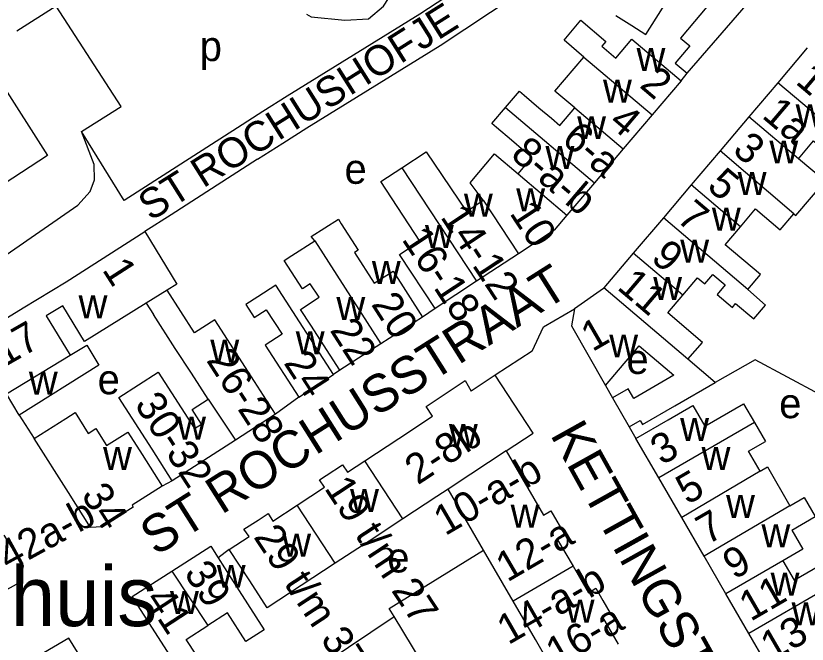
# Model space of a CAD drawing. Extents: x 161141 to 163125, y 381621 to 383200.
# Drawn here: x 162044.8 to 162150.7, y 382558.7 to 382642.8 of the extents above; entities that cross this region are included whole.
import ezdxf

# ---------------------------------------------------------------- set-up
doc = ezdxf.new("R2010")
doc.units = 0
for name, color, linetype in [('BLT_Basislijn', 7, 'Continuous'), ('BLT_Bebouwing', 7, 'Continuous'), ('BLT_Bebouwing_beschrifting', 7, 'Continuous'), ('BLT_Centroide', 7, 'Continuous'), ('BLT_Huisnummer', 7, 'Continuous'), ('BLT_Huisnummer_ tussenligend', 7, 'Continuous'), ('BLT_Huisnummer_reeks', 7, 'Continuous'), ('BLT_Onderverdeling_panden', 7, 'Continuous'), ('BLT_Straatnaam', 7, 'Continuous'), ('BLT_Straatnaam_verkleind', 7, 'Continuous'), ('BLT_Vlakafsluiter', 7, 'Continuous')]:
    doc.layers.add(name, color=color, linetype=linetype)

msp = doc.modelspace()

# ---------------------------------------------------------------- linework, layer by layer
at = {"layer": 'BLT_Basislijn'}
for p, q in [((162050.15, 382644.06), (162044.91, 382640.75)), ((162133.86, 382634.08), (162134.66, 382635.1)), ((162100.9, 382603.59), (162099.23, 382602.46)), ((162115.43, 382601.18), (162119.59, 382603.58)), ((162113.89, 382597.88), (162108.96, 382594.69)), ((162088.14, 382595.34), (162087.31, 382594.77)), ((162123.71, 382593.31), (162124.65, 382591.66)), ((162082.65, 382591.76), (162079.54, 382589.45)), ((162045.21, 382589.35), (162047.23, 382586.21)), ((162126.91, 382587.77), (162127.8, 382586.23)), ((162065.72, 382580.55), (162064.36, 382579.85)), ((162073.34, 382571.36), (162071.84, 382570.26)), ((162083.15, 382554.17), (162095.42, 382562.41)), ((162118.92, 382523.83), (162095.42, 382562.41))]:
    msp.add_line(p, q, dxfattribs=at)
for points in [[(162055.13, 382677.47), (162036.62, 382643.49), (162049.02, 382624.08), (162038.63, 382617.36)], [(162077.14, 382623.58), (162080.5, 382625.73), (162083.75, 382627.77), (162101.57, 382638.79), (162111.63, 382645.49), (162123.49, 382658.34)], [(162083.69, 382643.01), (162084.3, 382642.64), (162088.8, 382642.18), (162092, 382642.38), (162094.02, 382644.07), (162097.73, 382649.88)], [(162103.51, 382646.09), (162098.87, 382643), (162081.1, 382632.01), (162077.82, 382629.96), (162074.45, 382627.79)], [(162053.55, 382627.28), (162058.87, 382630.64), (162050.15, 382644.06)], [(162034.43, 382604.56), (162053.05, 382617.43), (162054.7, 382619.27), (162055.3, 382620.81), (162055.24, 382622.88), (162053.55, 382627.28)], [(162074.45, 382627.79), (162059.26, 382618.07), (162053.55, 382627.28)], [(162152.43, 382592.09), (162143.75, 382596.76), (162138.41, 382593.73)], [(162095.42, 382562.41), (162094.77, 382563.48), (162107.4, 382571.27)]]:
    msp.add_lwpolyline(points, dxfattribs=at)
at = {"layer": 'BLT_Bebouwing'}
for p, q in [((162134.66, 382635.1), (162147.32, 382649.73)), ((162150.75, 382638.48), (162146.81, 382633.83)), ((162133.86, 382634.08), (162129.96, 382629.52)), ((162146.81, 382633.83), (162142.93, 382629.26)), ((162129.96, 382629.52), (162126.09, 382624.96)), ((162142.93, 382629.26), (162139.07, 382624.7)), ((162126.09, 382624.96), (162122.24, 382620.43)), ((162139.07, 382624.7), (162135.21, 382620.15)), ((162077.14, 382623.58), (162065.55, 382616.16)), ((162122.24, 382620.43), (162118.55, 382616.09)), ((162135.21, 382620.15), (162131.47, 382615.74)), ((162065.55, 382616.16), (162062.06, 382613.92)), ((162131.47, 382615.74), (162127.45, 382611)), ((162112.07, 382610.94), (162106.47, 382607.25)), ((162127.45, 382611), (162123.51, 382606.36)), ((162106.47, 382607.25), (162100.9, 382603.59)), ((162043.08, 382602.05), (162045.75, 382603.68)), ((162062.23, 382604.32), (162063.19, 382602.79)), ((162099.23, 382602.46), (162093.64, 382598.87)), ((162052.06, 382597.38), (162054.26, 382598.72)), ((162093.64, 382598.87), (162088.14, 382595.34)), ((162138.41, 382593.73), (162134.77, 382596.81)), ((162082.65, 382591.76), (162087.31, 382594.77)), ((162108.96, 382594.69), (162105.74, 382592.57)), ((162045.21, 382589.35), (162043.5, 382592.17)), ((162124.65, 382591.66), (162126.91, 382587.77)), ((162079.54, 382589.45), (162074.18, 382586)), ((162096.03, 382586.23), (162100.56, 382589.21)), ((162143.68, 382588.35), (162145.14, 382585.83)), ((162074.18, 382586), (162065.72, 382580.55)), ((162091.5, 382583.24), (162096.03, 382586.23)), ((162130.87, 382580.93), (162127.8, 382586.23)), ((162110.41, 382584.55), (162115.41, 382575.95)), ((162133.93, 382575.66), (162130.87, 382580.93)), ((162064.36, 382579.85), (162060.33, 382577.29)), ((162102.65, 382579.45), (162101.14, 382578.46)), ((162107.4, 382571.27), (162102.65, 382579.45)), ((162101.14, 382578.46), (162096.6, 382575.48)), ((162096.6, 382575.48), (162092.06, 382572.49)), ((162136.93, 382570.47), (162133.93, 382575.66)), ((162148.68, 382573.96), (162151.82, 382575.78)), ((162092.06, 382572.49), (162087.52, 382569.51)), ((162111.37, 382564.43), (162107.4, 382571.27)), ((162139.85, 382565.43), (162136.93, 382570.47)), ((162147.47, 382569.85), (162148.98, 382567.24)), ((162148.98, 382567.24), (162154.19, 382570.26)), ((162087.52, 382569.51), (162082.98, 382566.53)), ((162142.93, 382560.13), (162139.85, 382565.43)), ((162114.33, 382559.33), (162111.37, 382564.43)), ((162145.97, 382554.88), (162142.93, 382560.13)), ((162117.41, 382554.03), (162114.33, 382559.33))]:
    msp.add_line(p, q, dxfattribs=at)
for points in [[(162125.12, 382642.81), (162127.24, 382641.48), (162129.13, 382640.29), (162133.9, 382647.86), (162136.06, 382646.5)], [(162136.06, 382646.5), (162138.22, 382645.13), (162133.76, 382639.8), (162135, 382638.75), (162133.06, 382636.46), (162134.66, 382635.1)], [(162120.83, 382637.27), (162118.18, 382639.52), (162120.44, 382642.18), (162123.76, 382639.36), (162123.22, 382638.72), (162125.1, 382637.12), (162127.27, 382639.67), (162133.86, 382634.08)], [(162119.61, 382630.46), (162116.96, 382632.71), (162120.83, 382637.27)], [(162110.35, 382630.52), (162112.19, 382632.68), (162112.82, 382632.15), (162114.82, 382630.45), (162116.5, 382629.08), (162117.63, 382628.12), (162119.61, 382630.46)], [(162112.01, 382621.64), (162113.87, 382623.82), (162112.8, 382624.73), (162111.14, 382626.12), (162109.15, 382627.82), (162108.51, 382628.36), (162110.35, 382630.52)], [(162149.56, 382623.64), (162151.59, 382626.04), (162152.61, 382625.14), (162153.68, 382626.41), (162155.33, 382625.02), (162154.27, 382623.77), (162156.41, 382621.95), (162158.25, 382624.12)], [(162096.46, 382622.46), (162099.7, 382624.59), (162105.1, 382616.6), (162107.36, 382618.09)], [(162107.36, 382618.09), (162105.6, 382620.45), (162108.88, 382624.3), (162112.01, 382621.64)], [(162148.93, 382616.29), (162149.21, 382616.05), (162153.14, 382620.66), (162149.56, 382623.64)], [(162100.9, 382603.59), (162096.14, 382610.82), (162098.87, 382612.62), (162093.62, 382620.59), (162096.46, 382622.46)], [(162141.82, 382614.55), (162143.83, 382616.93), (162147.12, 382614.14), (162148.93, 382616.29)], [(162084.79, 382612.67), (162084.31, 382613.23), (162087.96, 382615.58), (162088.35, 382614.96), (162090.61, 382611.44), (162090.1, 382611.11), (162092.74, 382606.99), (162095.28, 382608.61), (162099.23, 382602.46)], [(162118.55, 382616.09), (162116.85, 382614.09), (162112.07, 382610.94)], [(162142.77, 382606.15), (162144.47, 382608.16), (162139.77, 382612.14), (162141.82, 382614.55)], [(162045.75, 382603.68), (162051.49, 382607.19), (162062.06, 382613.92)], [(162062.06, 382613.92), (162066.34, 382606.86), (162065.03, 382606.05)], [(162088.14, 382595.34), (162084.25, 382601.39), (162082.9, 382603.49), (162085.37, 382605.15), (162084.18, 382606.9), (162083.14, 382606.23), (162080.7, 382610.05), (162081.73, 382610.71), (162084.79, 382612.67)], [(162134.07, 382605.38), (162136.06, 382607.73), (162137.02, 382606.92), (162138.09, 382608.18), (162139.76, 382606.77), (162138.68, 382605.5), (162140.74, 382603.75), (162141.15, 382604.26), (162143.57, 382602.21), (162145.15, 382604.07), (162142.77, 382606.15)], [(162087.31, 382594.77), (162079.57, 382606.73), (162077.18, 382605.18), (162075.56, 382604.13), (162076.68, 382602.39), (162078.3, 382603.45), (162080.42, 382600.18), (162078.15, 382598.71), (162082.65, 382591.76)], [(162079.54, 382589.45), (162076.73, 382593.82), (162071.4, 382602.08), (162068.71, 382600.35), (162065.03, 382606.05)], [(162123.51, 382606.36), (162123.44, 382606.28), (162119.59, 382603.58)], [(162134.77, 382596.81), (162136.7, 382599.08), (162132.06, 382603.01), (162134.07, 382605.38)], [(162053.96, 382599.21), (162051.05, 382603.99), (162048.85, 382602.65), (162052.06, 382597.38)], [(162062.23, 382604.32), (162053.96, 382599.21)], [(162119.59, 382603.58), (162119.17, 382601.28), (162123.71, 382593.31)], [(162070.51, 382591.49), (162068.27, 382594.97), (162066.12, 382598.26), (162063.19, 382602.79)], [(162054.26, 382598.72), (162055.89, 382596.04), (162045.21, 382589.35)], [(162123.71, 382593.31), (162128.22, 382598.63), (162132.86, 382594.69), (162127.5, 382591.58), (162126.75, 382592.87), (162124.65, 382591.66)], [(162065.72, 382580.55), (162063, 382584.77), (162058.54, 382591.69), (162063.81, 382595.09), (162068.68, 382587.54)], [(162100.56, 382589.21), (162099.7, 382590.51), (162104.94, 382593.96), (162105.74, 382592.57)], [(162110.41, 382584.55), (162114.05, 382586.94), (162108.96, 382594.69)], [(162126.91, 382587.77), (162128.38, 382588.62), (162128.68, 382588.09), (162133.01, 382590.6), (162138.41, 382593.73)], [(162068.68, 382587.54), (162069.63, 382588.15), (162068.37, 382590.11), (162070.51, 382591.49)], [(162127.8, 382586.23), (162132.12, 382588.73), (162135.41, 382590.64), (162137.03, 382587.85), (162142.22, 382590.85), (162143.68, 382588.35)], [(162047.23, 382586.21), (162051.44, 382588.88), (162052.69, 382589.68), (162054.45, 382586.9), (162055.47, 382587.55), (162056.92, 382585.26), (162059.78, 382587.07), (162061.68, 382584.07), (162064.36, 382579.85)], [(162060.33, 382577.29), (162060.49, 382577.04), (162056.3, 382574.39), (162054.77, 382574.32), (162051.82, 382578.98), (162047.23, 382586.21)], [(162144.45, 382581.84), (162142.89, 382584.53), (162145.14, 382585.83)], [(162086.31, 382581.25), (162088.52, 382582.7), (162089.17, 382581.71), (162091.5, 382583.24)], [(162144.45, 382581.84), (162145.42, 382582.4), (162148.43, 382577.21)], [(162082.42, 382577.28), (162086.08, 382579.68), (162085.41, 382580.66), (162086.31, 382581.25)], [(162148.43, 382577.21), (162150.35, 382578.32), (162151.82, 382575.78)], [(162077.22, 382575.3), (162078.54, 382576.16), (162079.19, 382575.16), (162082.42, 382577.28)], [(162115.41, 382575.95), (162116.42, 382576.55), (162118.32, 382573.24), (162117.31, 382572.66), (162119.38, 382569.11)], [(162073.34, 382571.36), (162076, 382573.09), (162075.31, 382574.08), (162077.22, 382575.3)], [(162148.68, 382573.96), (162150.16, 382571.41), (162147.47, 382569.85)], [(162043.15, 382573.28), (162045.77, 382569.19), (162045.28, 382566.95), (162030.7, 382558.96), (162030.34, 382559.57)], [(162065.67, 382568.46), (162070.86, 382571.79), (162071.84, 382570.26)], [(162082.98, 382566.53), (162078.44, 382563.55), (162076.09, 382567.15), (162073.34, 382571.36)], [(162071.84, 382570.26), (162073.57, 382567.56), (162078.03, 382560.6), (162075.58, 382559.03), (162073.11, 382562.87), (162070.46, 382561.18)], [(162119.38, 382569.11), (162121.45, 382565.57), (162122.42, 382566.18), (162123.38, 382564.51)], [(162067.7, 382553.58), (162060.35, 382565.05), (162065.67, 382568.46)], [(162123.38, 382564.51), (162124.33, 382562.85), (162123.34, 382562.28), (162125.43, 382558.68)], [(162067.7, 382553.58), (162070.27, 382555.23), (162067.58, 382559.33), (162070.46, 382561.18)], [(162058.6, 382548.67), (162054.17, 382555.74), (162051.86, 382559.47), (162045.69, 382555.87)]]:
    msp.add_lwpolyline(points, dxfattribs=at)
at = {"layer": 'BLT_Onderverdeling_panden'}
for p, q in [((162120.83, 382637.27), (162129.96, 382629.52)), ((162158.25, 382624.12), (162146.81, 382633.83)), ((162110.35, 382630.52), (162122.24, 382620.43)), ((162119.61, 382630.46), (162126.09, 382624.96)), ((162149.56, 382623.64), (162142.93, 382629.26)), ((162148.93, 382616.29), (162139.07, 382624.7)), ((162096.46, 382622.46), (162106.47, 382607.25)), ((162112.01, 382621.64), (162118.55, 382616.09)), ((162141.82, 382614.55), (162135.21, 382620.15)), ((162107.36, 382618.09), (162112.07, 382610.94)), ((162142.77, 382606.15), (162131.47, 382615.74)), ((162084.79, 382612.67), (162093.64, 382598.87)), ((162134.07, 382605.38), (162127.45, 382611)), ((162065.03, 382606.05), (162062.23, 382604.32)), ((162134.77, 382596.81), (162123.51, 382606.36)), ((162043.5, 382592.17), (162052.06, 382597.38)), ((162070.51, 382591.49), (162074.18, 382586)), ((162143.68, 382588.35), (162130.87, 382580.93)), ((162110.41, 382584.55), (162105.68, 382581.44)), ((162096.6, 382575.48), (162091.5, 382583.24)), ((162105.68, 382581.44), (162102.65, 382579.45)), ((162144.45, 382581.84), (162133.93, 382575.66)), ((162087.52, 382569.51), (162082.42, 382577.28)), ((162148.43, 382577.21), (162136.93, 382570.47)), ((162147.47, 382569.85), (162139.85, 382565.43)), ((162119.38, 382569.11), (162111.37, 382564.43)), ((162065.67, 382568.46), (162070.46, 382561.18)), ((162155.75, 382567.56), (162142.93, 382560.13))]:
    msp.add_line(p, q, dxfattribs=at)
at = {"layer": 'BLT_Vlakafsluiter'}
msp.add_line((162113.89, 382597.88), (162115.43, 382601.18), dxfattribs=at)

# ---------------------------------------------------------------- texts
at = {"layer": 'BLT_Bebouwing_beschrifting'}
msp.add_text('Gemeenschapshuis', height=8, dxfattribs=at).set_placement((161969.15, 382561.1))
at = {"layer": 'BLT_Centroide'}
for s, p in [('p', (162069.39, 382636.73)), ('w', (162127.88, 382635.41)), ('w', (162123.39, 382631.17)), ('w', (162149.18, 382627.88)), ('w', (162119.93, 382626.28)), ('w', (162145.67, 382623.02)), ('w', (162115.69, 382622.27)), ('e', (162088.78, 382620.3)), ('w', (162141.42, 382618.81)), ('w', (162111.77, 382616.62)), ('w', (162104.77, 382615.91)), ('w', (162137.97, 382614.02)), ('w', (162099.55, 382611.72)), ('w', (162133.73, 382609.75)), ('w', (162092.44, 382606.91)), ('w', (162130.11, 382604.77)), ('w', (162053.17, 382602.29)), ('w', (162087.69, 382602.09)), ('w', (162082.25, 382597.48)), ('w', (162070.81, 382596.36)), ('w', (162124.23, 382597.06)), ('e', (162126.53, 382594.85)), ('w', (162046.51, 382592.08)), ('e', (162055.72, 382592.13)), ('e', (162146.98, 382588.93)), ('w', (162066.36, 382586.05)), ('w', (162133.72, 382585.88)), ('w', (162102.76, 382585.09)), ('w', (162056.45, 382582)), ('w', (162136.59, 382582)), ('w', (162089.52, 382576.38)), ('w', (162139.87, 382575.59)), ('w', (162111.02, 382574.3)), ('w', (162144.61, 382571.66)), ('w', (162080.44, 382570.41)), ('e', (162094.51, 382568.28)), ('w', (162071.67, 382566.23)), ('w', (162145.83, 382565.19)), ('w', (162065.41, 382562.72)), ('w', (162118.39, 382561.56)), ('w', (162148.64, 382561.22))]:
    msp.add_text(s, height=4, dxfattribs=at).set_placement(p)
at = {"layer": 'BLT_Huisnummer'}
for s, rotation, p in [('2', 319.6647, (162128.15, 382633.32)), ('1', 319.6961, (162149.03, 382633.8)), ('1a', 319.6928, (162144.53, 382629.24)), ('3', 319.7029, (162140.58, 382624.56)), ('7', 319.6867, (162133.07, 382615.43)), ('10', 303.3503, (162110.79, 382616.37)), ('11', 319.6862, (162125.13, 382606.29)), ('20', 302.6947, (162092.27, 382604.18)), ('1', 30.0973, (162121.97, 382597.75)), ('24', 302.9131, (162080.55, 382596.33)), ('3', 30.0878, (162131.27, 382582.56)), ('34', 302.3919, (162053.44, 382578.66)), ('7', 30.0878, (162137.38, 382571.92)), ('39', 303.1545, (162067.2, 382568.21)), ('11', 30.0982, (162143.15, 382561.66)), ('41', 303.1545, (162061.96, 382564.69))]:
    msp.add_text(s, height=4, rotation=rotation, dxfattribs=at).set_placement(p)
at = {"layer": 'BLT_Huisnummer_ tussenligend'}
for s, rotation, p in [('4', 319.6647, (162123.99, 382628.25)), ('5', 319.7029, (162137.16, 382619.73)), ('9', 319.6867, (162129.65, 382610.13)), ('22', 302.6947, (162086.74, 382600.71)), ('5', 30.0878, (162134.69, 382577.27)), ('9', 30.0878, (162140.96, 382567.26)), ('13', 30.0982, (162146.02, 382556.3))]:
    msp.add_text(s, height=4, rotation=rotation, dxfattribs=at).set_placement(p)
at = {"layer": 'BLT_Huisnummer_reeks'}
for s, rotation, p in [('6-a', 319.6686, (162117.68, 382625.94)), ('8-a-b', 319.6686, (162110.86, 382623.93)), ('14-12', 303.3714, (162101.53, 382615.87)), ('16-18', 303.3637, (162096.36, 382612.88)), ('1', 302.6947, (162056.25, 382608.8)), ('17', 29.6829, (162043.17, 382595.69)), ('26-28', 302.8088, (162070.19, 382596.68)), ('30-32', 302.8033, (162060.58, 382590.78)), ('2-8b', 33.2869, (162098.58, 382579.92)), ('10-a-b', 30.2973, (162102.25, 382573.12)), ('19 t/m 27', 303.2968, (162085.99, 382579.56)), ('42a-b', 28.7444, (162043.77, 382568.4)), ('29 t/m 37', 303.2968, (162076.51, 382573.05)), ('12-a', 30.2973, (162110.58, 382566.92)), ('14-a-b', 29.8165, (162110.7, 382558.53)), ('16-a', 30.1452, (162117.26, 382555.49)), ('15-a-b', 30.0733, (162149.08, 382550.95))]:
    msp.add_text(s, height=4, rotation=rotation, dxfattribs=at).set_placement(p)
at = {"layer": 'BLT_Straatnaam'}
for s, rotation, p in [('ST ROCHUSSTRAAT', 32.2938, (162063.51, 382570.4)), ('KETTINGSTRAAT', 299.0957, (162116.25, 382586.74))]:
    msp.add_text(s, height=5, rotation=rotation, dxfattribs=at).set_placement(p)
at = {"layer": 'BLT_Straatnaam_verkleind'}
msp.add_text('ST ROCHUSHOFJE', height=4, rotation=32.1959, dxfattribs=at).set_placement((162062.82, 382615.23))

doc.saveas('drawing.dxf')
